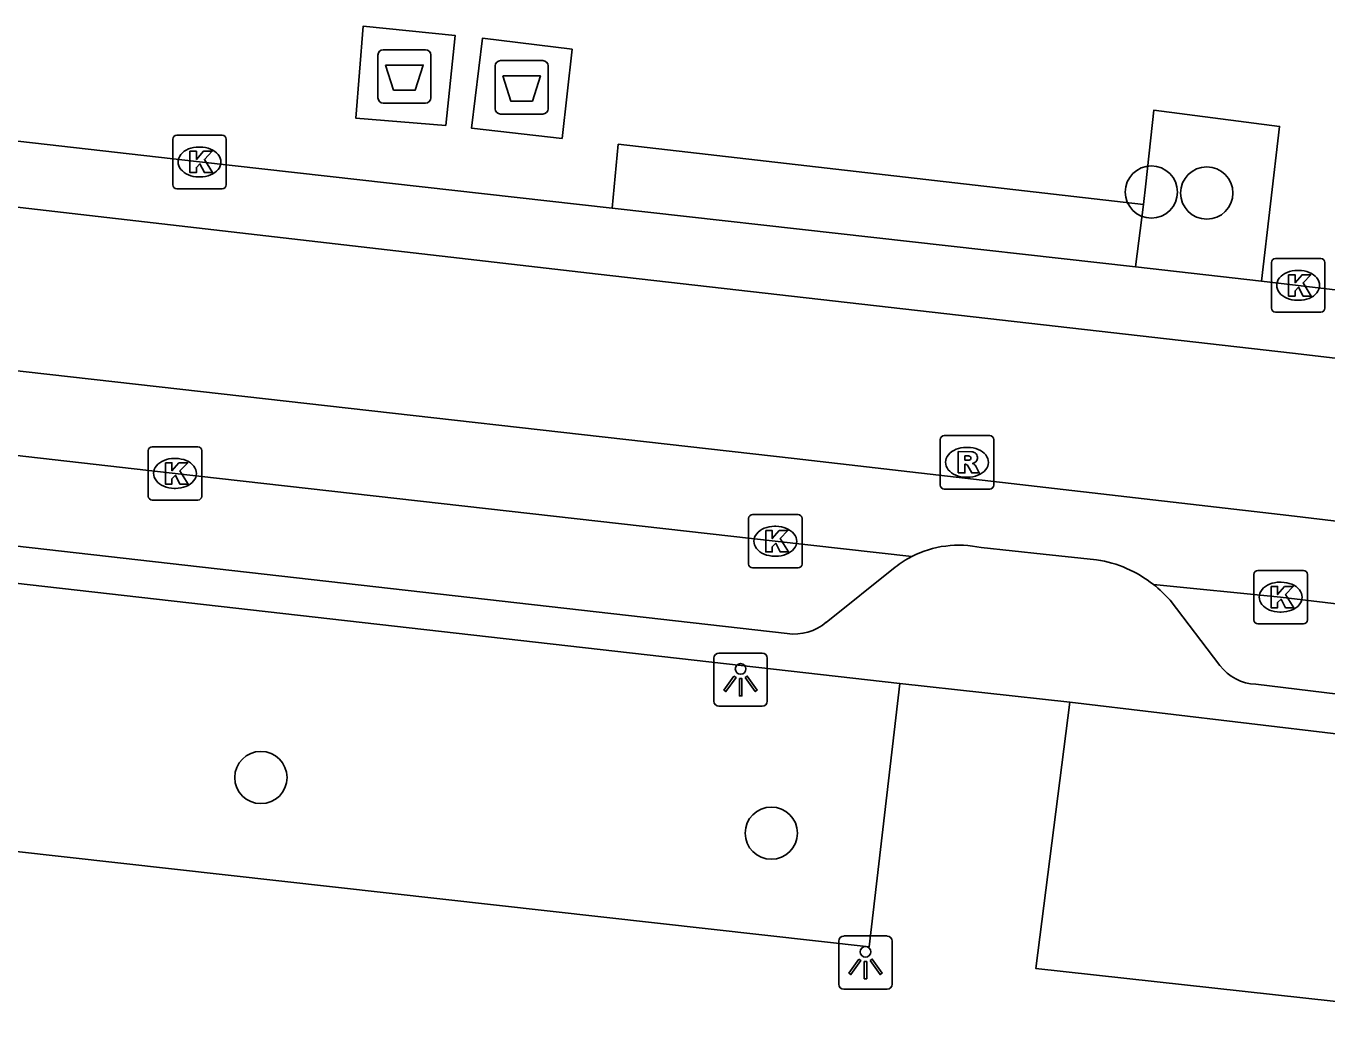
# Model space of a CAD drawing. Extents: x 161928 to 163055, y 386475 to 387428.
# Drawn here: x 162337.26 to 162361.6, y 386731.52 to 386750.16 of the extents above; entities that cross this region are included whole.
import ezdxf

# ---------------------------------------------------------------- set-up
doc = ezdxf.new("R2010")
doc.units = 0
for name, color, linetype in [('IMGEO_Afval_apart_plaats', 7, 'Continuous'), ('IMGEO_Boom', 7, 'Continuous'), ('IMGEO_Kolk', 7, 'Continuous'), ('IMGEO_Lichtpunt', 7, 'Continuous'), ('IMGEO_Rijbaan_lokaal_gesloten', 7, 'Continuous'), ('IMGEO_Rioolput', 7, 'Continuous'), ('IMGEO_Voetpad_gesloten', 7, 'Continuous'), ('IMGEO_Voetpad_open', 7, 'Continuous')]:
    doc.layers.add(name, color=color, linetype=linetype)

msp = doc.modelspace()

# ---------------------------------------------------------------- linework, layer by layer
at = {"layer": 'IMGEO_Afval_apart_plaats'}
for p, q in [((162343.942, 386749.718), (162344.732, 386749.718)), ((162344.732, 386749.718), (162343.942, 386749.718)), ((162343.842, 386748.818), (162343.842, 386749.618)), ((162343.842, 386749.618), (162343.842, 386748.818)), ((162344.832, 386749.618), (162344.832, 386748.818)), ((162344.832, 386748.818), (162344.832, 386749.618)), ((162346.136, 386749.514), (162346.926, 386749.514)), ((162346.926, 386749.514), (162346.136, 386749.514)), ((162346.036, 386748.614), (162346.036, 386749.414)), ((162346.036, 386749.414), (162346.036, 386748.614)), ((162347.026, 386749.414), (162347.026, 386748.614)), ((162347.026, 386748.614), (162347.026, 386749.414)), ((162344.732, 386748.718), (162343.942, 386748.718)), ((162343.942, 386748.718), (162344.732, 386748.718)), ((162346.926, 386748.514), (162346.136, 386748.514)), ((162346.136, 386748.514), (162346.926, 386748.514))]:
    msp.add_line(p, q, dxfattribs=at)
for points in [[(162343.985, 386749.432), (162344.689, 386749.432), (162344.54, 386748.962), (162344.134, 386748.962), (162343.985, 386749.432)], [(162346.179, 386749.228), (162346.883, 386749.228), (162346.734, 386748.758), (162346.328, 386748.758), (162346.179, 386749.228)]]:
    msp.add_lwpolyline(points, dxfattribs=at)
for centre, start, end in [((162343.942, 386749.618), 90, 180), ((162343.942, 386749.618), 90, 180), ((162344.732, 386749.618), 0, 90), ((162344.732, 386749.618), 360, 90), ((162346.136, 386749.414), 90, 180), ((162346.136, 386749.414), 90, 180), ((162346.926, 386749.414), 0, 90), ((162346.926, 386749.414), 360, 90), ((162343.942, 386748.818), 180, 270), ((162343.942, 386748.818), 180, 270), ((162344.732, 386748.818), 270, 0), ((162344.732, 386748.818), 270, 0), ((162346.136, 386748.614), 180, 270), ((162346.136, 386748.614), 180, 270), ((162346.926, 386748.614), 270, 0), ((162346.926, 386748.614), 270, 0)]:
    msp.add_arc(centre, 0.1, start, end, dxfattribs=at)
at = {"layer": 'IMGEO_Boom'}
for centre in [(162358.313, 386747.054), (162359.349, 386747.035), (162341.652, 386736.094), (162351.202, 386735.053)]:
    msp.add_circle(centre, 0.489, dxfattribs=at)
at = {"layer": 'IMGEO_Kolk'}
for p, q in [((162340.003, 386747.191), (162340.003, 386748.043)), ((162340.078, 386748.117), (162340.93, 386748.117)), ((162341.004, 386748.043), (162341.004, 386747.191)), ((162340.491, 386747.897), (162340.516, 386747.897)), ((162340.514, 386747.337), (162340.489, 386747.337)), ((162340.93, 386747.117), (162340.078, 386747.117)), ((162360.633, 386745.807), (162361.485, 386745.807)), ((162360.558, 386744.881), (162360.558, 386745.733)), ((162361.046, 386745.587), (162361.071, 386745.587)), ((162361.559, 386745.733), (162361.559, 386744.881)), ((162361.485, 386744.807), (162360.633, 386744.807)), ((162361.069, 386745.027), (162361.044, 386745.027)), ((162339.545, 386741.361), (162339.545, 386742.213)), ((162339.62, 386742.287), (162340.472, 386742.287)), ((162340.546, 386742.213), (162340.546, 386741.361)), ((162340.033, 386742.067), (162340.058, 386742.067)), ((162340.056, 386741.507), (162340.031, 386741.507)), ((162340.472, 386741.287), (162339.62, 386741.287)), ((162350.776, 386740.091), (162350.776, 386740.943)), ((162350.851, 386741.017), (162351.703, 386741.017)), ((162351.777, 386740.943), (162351.777, 386740.091)), ((162351.264, 386740.797), (162351.289, 386740.797)), ((162351.287, 386740.237), (162351.262, 386740.237)), ((162351.703, 386740.017), (162350.851, 386740.017)), ((162360.306, 386739.971), (162361.158, 386739.971)), ((162360.231, 386739.045), (162360.231, 386739.897)), ((162360.719, 386739.751), (162360.744, 386739.751)), ((162361.232, 386739.897), (162361.232, 386739.045)), ((162361.158, 386738.971), (162360.306, 386738.971)), ((162360.742, 386739.191), (162360.717, 386739.191))]:
    msp.add_line(p, q, dxfattribs=at)
for points in [[(162340.003, 386747.191), (162340.003, 386748.043)], [(162340.078, 386748.117), (162340.93, 386748.117)], [(162341.004, 386748.043), (162341.004, 386747.191)], [(162340.324, 386747.817), (162340.447, 386747.817), (162340.447, 386747.666), (162340.577, 386747.817), (162340.741, 386747.817), (162340.595, 386747.666), (162340.748, 386747.417), (162340.596, 386747.417), (162340.511, 386747.581), (162340.447, 386747.514), (162340.447, 386747.417), (162340.324, 386747.417), (162340.324, 386747.817)], [(162340.93, 386747.117), (162340.078, 386747.117)], [(162360.633, 386745.807), (162361.485, 386745.807)], [(162360.558, 386744.881), (162360.558, 386745.733)], [(162361.559, 386745.733), (162361.559, 386744.881)], [(162360.879, 386745.507), (162361.002, 386745.507), (162361.002, 386745.356), (162361.132, 386745.507), (162361.296, 386745.507), (162361.15, 386745.356), (162361.303, 386745.107), (162361.151, 386745.107), (162361.066, 386745.271), (162361.002, 386745.204), (162361.002, 386745.107), (162360.879, 386745.107), (162360.879, 386745.507)], [(162361.485, 386744.807), (162360.633, 386744.807)], [(162339.545, 386741.361), (162339.545, 386742.213)], [(162339.62, 386742.287), (162340.472, 386742.287)], [(162340.546, 386742.213), (162340.546, 386741.361)], [(162339.866, 386741.987), (162339.989, 386741.987), (162339.989, 386741.836), (162340.119, 386741.987), (162340.283, 386741.987), (162340.137, 386741.836), (162340.29, 386741.587), (162340.138, 386741.587), (162340.053, 386741.751), (162339.989, 386741.684), (162339.989, 386741.587), (162339.866, 386741.587), (162339.866, 386741.987)], [(162340.472, 386741.287), (162339.62, 386741.287)], [(162350.776, 386740.091), (162350.776, 386740.943)], [(162350.851, 386741.017), (162351.703, 386741.017)], [(162351.777, 386740.943), (162351.777, 386740.091)], [(162351.097, 386740.717), (162351.22, 386740.717), (162351.22, 386740.566), (162351.35, 386740.717), (162351.514, 386740.717), (162351.368, 386740.566), (162351.521, 386740.317), (162351.369, 386740.317), (162351.284, 386740.481), (162351.22, 386740.414), (162351.22, 386740.317), (162351.097, 386740.317), (162351.097, 386740.717)], [(162351.703, 386740.017), (162350.851, 386740.017)], [(162360.306, 386739.971), (162361.158, 386739.971)], [(162360.231, 386739.045), (162360.231, 386739.897)], [(162361.232, 386739.897), (162361.232, 386739.045)], [(162360.552, 386739.671), (162360.675, 386739.671), (162360.675, 386739.52), (162360.805, 386739.671), (162360.969, 386739.671), (162360.823, 386739.52), (162360.976, 386739.271), (162360.824, 386739.271), (162360.739, 386739.435), (162360.675, 386739.368), (162360.675, 386739.271), (162360.552, 386739.271), (162360.552, 386739.671)], [(162361.158, 386738.971), (162360.306, 386738.971)]]:
    msp.add_lwpolyline(points, dxfattribs=at)
for centre, start, end in [((162340.08, 386748.041), 91.552, 178.448), ((162340.08, 386748.041), 91.552, 178.448), ((162340.928, 386748.041), 1.552, 88.448), ((162340.928, 386748.041), 1.552, 88.448), ((162340.08, 386747.193), 181.552, 268.448), ((162340.08, 386747.193), 181.552, 268.448), ((162340.928, 386747.193), 271.552, 358.448), ((162340.928, 386747.193), 271.552, 358.448), ((162360.635, 386745.731), 91.552, 178.448), ((162360.635, 386745.731), 91.552, 178.448), ((162361.483, 386745.731), 1.552, 88.448), ((162361.483, 386745.731), 1.552, 88.448), ((162360.635, 386744.883), 181.552, 268.448), ((162360.635, 386744.883), 181.552, 268.448), ((162361.483, 386744.883), 271.552, 358.448), ((162361.483, 386744.883), 271.552, 358.448), ((162339.622, 386742.211), 91.552, 178.448), ((162339.622, 386742.211), 91.552, 178.448), ((162340.47, 386742.211), 1.552, 88.448), ((162340.47, 386742.211), 1.552, 88.448), ((162339.622, 386741.363), 181.552, 268.448), ((162339.622, 386741.363), 181.552, 268.448), ((162340.47, 386741.363), 271.552, 358.448), ((162340.47, 386741.363), 271.552, 358.448), ((162350.853, 386740.941), 91.552, 178.448), ((162350.853, 386740.941), 91.552, 178.448), ((162351.701, 386740.941), 1.552, 88.448), ((162351.701, 386740.941), 1.552, 88.448), ((162350.853, 386740.093), 181.552, 268.448), ((162350.853, 386740.093), 181.552, 268.448), ((162351.701, 386740.093), 271.552, 358.448), ((162351.701, 386740.093), 271.552, 358.448), ((162360.308, 386739.895), 91.552, 178.448), ((162360.308, 386739.895), 91.552, 178.448), ((162361.156, 386739.895), 1.552, 88.448), ((162361.156, 386739.895), 1.552, 88.448), ((162360.308, 386739.047), 181.552, 268.448), ((162360.308, 386739.047), 181.552, 268.448), ((162361.156, 386739.047), 271.552, 358.448), ((162361.156, 386739.047), 271.552, 358.448)]:
    msp.add_arc(centre, 0.0765, start, end, dxfattribs=at)
for centre, major_axis, ratio, start_param, end_param in [((162340.49, 386747.617), (-0.387, 0.002), 0.722429, 4.712389, 7.853982), ((162340.515, 386747.617), (-0.39, 0.002), 0.717154, 1.570796, 4.712389), ((162361.045, 386745.307), (-0.387, 0.002), 0.722429, 4.712389, 7.853982), ((162361.07, 386745.307), (-0.39, 0.002), 0.717154, 1.570796, 4.712389), ((162340.032, 386741.787), (-0.387, 0.002), 0.722429, 4.712389, 7.853982), ((162340.057, 386741.787), (-0.39, 0.002), 0.717154, 1.570796, 4.712389), ((162351.263, 386740.517), (-0.387, 0.002), 0.722429, 4.712389, 7.853982), ((162351.288, 386740.517), (-0.39, 0.002), 0.717154, 1.570796, 4.712389), ((162360.718, 386739.471), (-0.387, 0.002), 0.722429, 4.712389, 7.853982), ((162360.743, 386739.471), (-0.39, 0.002), 0.717154, 1.570796, 4.712389)]:
    msp.add_ellipse(centre, major_axis=major_axis, ratio=ratio, start_param=start_param, end_param=end_param, dxfattribs=at)
at = {"layer": 'IMGEO_Lichtpunt'}
for p, q in [((162350.129, 386738.329), (162350.129, 386737.522)), ((162350.129, 386738.329), (162350.129, 386737.522)), ((162351.031, 386738.424), (162350.223, 386738.424)), ((162351.031, 386738.424), (162350.223, 386738.424)), ((162351.125, 386737.522), (162351.125, 386738.329)), ((162351.125, 386737.522), (162351.125, 386738.329)), ((162350.223, 386737.428), (162351.031, 386737.428)), ((162350.223, 386737.428), (162351.031, 386737.428)), ((162353.368, 386733.128), (162352.56, 386733.128)), ((162353.368, 386733.128), (162352.56, 386733.128)), ((162352.466, 386733.033), (162352.466, 386732.226)), ((162352.466, 386733.033), (162352.466, 386732.226)), ((162353.462, 386732.226), (162353.462, 386733.033)), ((162353.462, 386732.226), (162353.462, 386733.033)), ((162352.56, 386732.132), (162353.368, 386732.132)), ((162352.56, 386732.132), (162353.368, 386732.132))]:
    msp.add_line(p, q, dxfattribs=at)
for points in [[(162350.503, 386737.993), (162350.542, 386737.965), (162350.354, 386737.703), (162350.316, 386737.73), (162350.503, 386737.993)], [(162350.715, 386737.965), (162350.753, 386737.992), (162350.94, 386737.73), (162350.901, 386737.702), (162350.715, 386737.965)], [(162350.605, 386737.945), (162350.652, 386737.945), (162350.652, 386737.623), (162350.605, 386737.623), (162350.605, 386737.945)], [(162352.84, 386732.697), (162352.879, 386732.669), (162352.691, 386732.407), (162352.653, 386732.434), (162352.84, 386732.697)], [(162352.942, 386732.649), (162352.989, 386732.649), (162352.989, 386732.327), (162352.942, 386732.327), (162352.942, 386732.649)], [(162353.052, 386732.669), (162353.09, 386732.696), (162353.277, 386732.434), (162353.238, 386732.406), (162353.052, 386732.669)]]:
    msp.add_lwpolyline(points, dxfattribs=at)
for centre in [(162350.628, 386738.127), (162352.965, 386732.831)]:
    msp.add_circle(centre, 0.0994, dxfattribs=at)
for centre, start, end in [((162350.223, 386738.329), 90, 180), ((162350.223, 386738.329), 90, 180), ((162351.031, 386738.329), 0, 90), ((162351.031, 386738.329), 0, 90), ((162350.223, 386737.522), 180, 270), ((162350.223, 386737.522), 180, 270), ((162351.031, 386737.522), 270, 0), ((162351.031, 386737.522), 270, 360), ((162352.56, 386733.033), 90, 180), ((162352.56, 386733.033), 90, 180), ((162353.368, 386733.033), 0, 90), ((162353.368, 386733.033), 0, 90), ((162352.56, 386732.226), 180, 270), ((162352.56, 386732.226), 180, 270), ((162353.368, 386732.226), 270, 0), ((162353.368, 386732.226), 270, 360)]:
    msp.add_arc(centre, 0.0946, start, end, dxfattribs=at)
at = {"layer": 'IMGEO_Rijbaan_lokaal_gesloten'}
for points in [[(162377.416, 386742.106), (162360.953, 386744.039), (162347.962, 386745.514), (162336.009, 386746.897), (162320.128, 386748.692)], [(162336.333, 386748.093), (162340.504, 386747.617), (162348.222, 386746.752)], [(162348.222, 386746.752), (162358.017, 386745.653)], [(162320.501, 386745.576), (162340.138, 386743.361), (162351.631, 386742.068), (162360.884, 386740.996), (162377.035, 386739.069)], [(162358.017, 386745.653), (162360.376, 386745.386)], [(162360.376, 386745.386), (162361.059, 386745.307), (162373.114, 386743.888), (162375.281, 386743.617), (162376.402, 386743.495), (162378.592, 386743.199)], [(162353.831, 386740.23), (162351.277, 386740.517), (162340.046, 386741.787), (162319.39, 386744.14), (162316.812, 386744.612)], [(162357.289, 386740.17), (162356.286, 386740.278), (162355.129, 386740.398)], [(162385.088, 386736.23), (162375.553, 386737.701), (162360.732, 386739.471), (162358.351, 386739.707)]]:
    msp.add_lwpolyline(points, dxfattribs=at)
for centre, radius, start, end in [((162354.711, 386738.528), 1.916, 77.3999, 117.3497), ((162356.947, 386737.935), 2.261, 51.599, 81.2895)]:
    msp.add_arc(centre, radius, start, end, dxfattribs=at)
at = {"layer": 'IMGEO_Rioolput'}
for p, q in [((162354.363, 386741.569), (162354.363, 386742.421)), ((162354.438, 386742.495), (162355.29, 386742.495)), ((162355.364, 386742.421), (162355.364, 386741.569)), ((162354.851, 386742.275), (162354.876, 386742.275)), ((162354.874, 386741.715), (162354.849, 386741.715)), ((162355.29, 386741.495), (162354.438, 386741.495))]:
    msp.add_line(p, q, dxfattribs=at)
for points in [[(162354.363, 386741.569), (162354.363, 386742.421)], [(162354.438, 386742.495), (162355.29, 386742.495)], [(162355.364, 386742.421), (162355.364, 386741.569)], [(162354.952, 386742.193), (162354.7, 386742.195), (162354.7, 386741.795)], [(162354.878, 386742.114), (162354.824, 386742.114), (162354.824, 386742.033)], [(162354.7, 386741.795), (162354.824, 386741.795), (162354.824, 386741.957), (162354.835, 386741.957)], [(162354.824, 386742.033), (162354.876, 386742.033)], [(162354.882, 386741.928), (162354.953, 386741.795), (162355.093, 386741.795), (162355.028, 386741.921)], [(162355.29, 386741.495), (162354.438, 386741.495)]]:
    msp.add_lwpolyline(points, dxfattribs=at)
for centre, radius, start, end in [((162354.44, 386742.419), 0.0765, 91.552, 178.448), ((162354.44, 386742.419), 0.0765, 91.552, 178.448), ((162355.288, 386742.419), 0.0765, 1.552, 88.448), ((162355.288, 386742.419), 0.0765, 1.552, 88.448), ((162354.884, 386742.018), 0.0964, 77.0061, 93.1865), ((162354.951, 386742.083), 0.109, 350.3612, 89.416), ((162354.834, 386741.904), 0.0533, 26.0293, 88.6989), ((162354.86, 386742.222), 0.19, 274.7715, 282.9687), ((162354.898, 386742.075), 0.0378, 276.6634, 79.6772), ((162354.949, 386742.083), 0.112, 277.5842, 350.9817), ((162354.933, 386741.868), 0.108, 29.5134, 73.7905), ((162354.44, 386741.571), 0.0765, 181.552, 268.448), ((162354.44, 386741.571), 0.0765, 181.552, 268.448), ((162355.288, 386741.571), 0.0765, 271.552, 358.448), ((162355.288, 386741.571), 0.0765, 271.552, 358.448)]:
    msp.add_arc(centre, radius, start, end, dxfattribs=at)
for centre, major_axis, ratio, start_param, end_param in [((162354.85, 386741.995), (-0.387, 0.002), 0.722429, 4.712389, 7.853982), ((162354.875, 386741.995), (-0.39, 0.002), 0.717154, 1.570796, 4.712389)]:
    msp.add_ellipse(centre, major_axis=major_axis, ratio=ratio, start_param=start_param, end_param=end_param, dxfattribs=at)
at = {"layer": 'IMGEO_Voetpad_gesloten'}
for points in [[(162345.113, 386748.301), (162343.429, 386748.436), (162343.567, 386750.162), (162345.285, 386749.987), (162345.113, 386748.301)], [(162347.287, 386748.058), (162345.591, 386748.25), (162345.798, 386749.934), (162347.476, 386749.728), (162347.287, 386748.058)]]:
    msp.add_lwpolyline(points, dxfattribs=at)
at = {"layer": 'IMGEO_Voetpad_open'}
for points in [[(162358.167, 386746.822), (162358.209, 386747.21), (162358.358, 386748.584), (162360.712, 386748.283), (162360.376, 386745.386)], [(162348.222, 386746.752), (162348.337, 386747.949), (162358.167, 386746.822)], [(162358.167, 386746.822), (162358.017, 386745.653)], [(162351.501, 386738.788), (162340.227, 386740.07), (162318.576, 386742.528)], [(162353.604, 386737.855), (162353.03, 386732.924), (162324.969, 386736.065), (162313.656, 386737.331), (162314.244, 386742.319)], [(162314.244, 386742.319), (162353.604, 386737.855)], [(162353.518, 386740.029), (162352.23, 386738.999)], [(162359.596, 386738.191), (162358.662, 386739.412)], [(162353.604, 386737.855), (162356.789, 386737.505)], [(162382.878, 386734.992), (162377.914, 386735.692), (162360.265, 386737.839)], [(162396.12, 386731.664), (162395.767, 386728.098), (162381.186, 386729.766), (162356.15, 386732.52), (162356.789, 386737.505)], [(162356.789, 386737.505), (162373.562, 386735.509), (162380.048, 386734.665), (162386.801, 386733.564), (162396.12, 386731.664)]]:
    msp.add_lwpolyline(points, dxfattribs=at)
for centre, radius, start, end in [((162354.679, 386738.566), 1.868, 116.9929, 128.422), ((162356.916, 386737.882), 2.322, 41.2152, 51.8096), ((162351.63, 386739.709), 0.929, 262.0472, 310.2377), ((162360.299, 386738.715), 0.876, 216.699, 267.798)]:
    msp.add_arc(centre, radius, start, end, dxfattribs=at)

doc.saveas('drawing.dxf')
